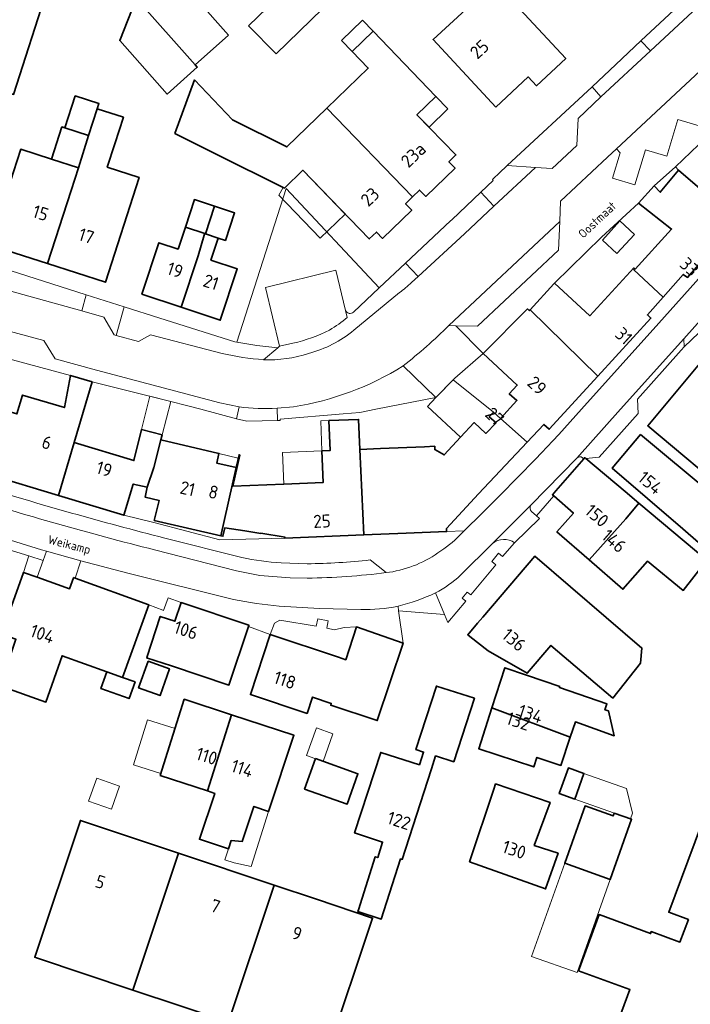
# Model space of a CAD drawing. Header units: metres. Extents: x 149984 to 156489, y 469398 to 478068.
# Tile 801 of 854: x 154703 to 154772, y 473938 to 474040. Entities that reach past the tile are written whole.
import ezdxf
from ezdxf.enums import TextEntityAlignment as Align

# ---------------------------------------------------------------- set-up
doc = ezdxf.new("R2010")
doc.units = ezdxf.units.M
doc.header["$LTSCALE"] = 0.75
for name, color, linetype, lineweight in [('B-WE-GR-BEPLANTING_CULTUUR_HEESTERS-GV', 252, 'Continuous', 18), ('B-WE-OG-BEBOUWING-GV', 6, 'Continuous', 35), ('B-WE-OG-BEBOUWING-T18', 1, 'Continuous', 18), ('B-WE-OG-BEBOUWING_LUIFEL-GV', 6, 'Continuous', 18), ('B-WE-OG-BEBOUWING_OVERBOUWING-GV', 6, 'Continuous', 18), ('B-WE-OG-TERREIN_ERF-GV', 252, 'Continuous', 18), ('B-WE-OG-TOPOGRAFIE-T18', 7, 'Continuous', 18), ('B-WE-VH-OPENVERHARDING_BETONSTRAATSTEEN-GV', 252, 'Continuous', 18), ('B-WE-VH-OPENVERHARDING_STRAATBAKSTEEN-GV', 252, 'Continuous', 18)]:
    doc.layers.add(name, color=color, linetype=linetype, lineweight=lineweight)
doc.styles.add('NLCS-ISO-M500-T18', font='NLCS-ISO.ttf', dxfattribs={"height": 0.9})
doc.styles.add('NLCS-ISO-M750-T18', font='NLCS-ISO.ttf', dxfattribs={"height": 1.35})

msp = doc.modelspace()

# ---------------------------------------------------------------- linework, layer by layer
at = {"layer": 'B-WE-GR-BEPLANTING_CULTUUR_HEESTERS-GV', "flags": 128}
msp.add_lwpolyline([(154737.425, 474010.089), (154740.091, 474012.601), (154730.44, 474022.921), (154725.293, 474006.98), (154727.372, 474006.621), (154729.546, 474006.376), (154729.74, 474006.567), (154728.282, 474012.655), (154735.583, 474014.43), (154736.598, 474010.271)], dxfattribs=at)
at = {"layer": 'B-WE-GR-BEPLANTING_CULTUUR_HEESTERS-GV'}
msp.add_lwpolyline([(154736.598, 474010.271, 0.5395142), (154737.425, 474010.089)], format="xyb", dxfattribs=at)
at = {"layer": 'B-WE-OG-BEBOUWING-GV', "flags": 128}
for points in [[(154752.21, 474031.368), (154755.566, 474034.505), (154756.415, 474033.587), (154759.459, 474036.406), (154754.228, 474042.058), (154754.594, 474042.397), (154748.962, 474048.479), (154745.537, 474045.335), (154749.083, 474041.502), (154745.681, 474038.392)], [(154702.702, 474044.531), (154700.788, 474038.739), (154700.571, 474038.811), (154698.888, 474033.718), (154702.114, 474032.681), (154705.614, 474043.57)], [(154714.798, 474042.559), (154713.145, 474038.283), (154718.05, 474032.728), (154721.19, 474035.501), (154720.963, 474035.759), (154714.847, 474042.685)], [(154743.557, 474022.045), (154744.293, 474022.757), (154744.933, 474022.096), (154747.966, 474025.03), (154747.327, 474025.691), (154748.06, 474026.4), (154744.014, 474030.584), (154745.983, 474032.489), (154739.451, 474039.243), (154737.281, 474037.145), (154738.95, 474035.42), (154734.646, 474031.258)], [(154743.557, 474022.045), (154734.646, 474031.258), (154730.496, 474027.244), (154724.861, 474030.06), (154720.919, 474034.186), (154718.879, 474028.641), (154723.099, 474026.533), (154730.248, 474022.961), (154732.164, 474024.813), (154739.053, 474017.689), (154739.794, 474018.405), (154740.433, 474017.744), (154743.467, 474020.678), (154742.827, 474021.339)], [(154708.508, 474032.534), (154707.442, 474029.211), (154709.91, 474028.419), (154710.8, 474031.195), (154710.976, 474031.743)], [(154709.91, 474028.419), (154708.839, 474025.078), (154708.08, 474022.712), (154705.648, 474015.129), (154711.659, 474013.197), (154715.155, 474024.08), (154711.851, 474025.142), (154712.623, 474027.549), (154713.513, 474030.325), (154710.8, 474031.195)], [(154770.853, 474025.186), (154771.196, 474024.822), (154777.284, 474019.596), (154777.46, 474019.797), (154782.724, 474025.512), (154782.281, 474025.927), (154784.188, 474027.936), (154781.207, 474030.618), (154779.017, 474028.453), (154777.103, 474030.137), (154774.032, 474026.889), (154773.344, 474027.53), (154773.257, 474027.448)], [(154708.839, 474025.078), (154709.91, 474028.419), (154707.442, 474029.211), (154707.139, 474029.308), (154706.068, 474025.966)], [(154705.648, 474015.129), (154708.08, 474022.712), (154708.839, 474025.078), (154706.068, 474025.966), (154702.854, 474027.002), (154702.093, 474024.641), (154699.655, 474017.055)], [(154766.628, 474014.597), (154766.528, 474014.487), (154769.578, 474011.638), (154771.67, 474013.999), (154772.111, 474013.688), (154777.284, 474019.596), (154771.196, 474024.822), (154769.287, 474022.531), (154768.662, 474023.191), (154767.014, 474021.391), (154770.465, 474018.703), (154766.666, 474014.562)], [(154722.036, 474018.22), (154722.987, 474021.075), (154720.904, 474021.769), (154719.953, 474018.913), (154721.976, 474018.24)], [(154722.987, 474021.075), (154722.036, 474018.22), (154723.353, 474017.781), (154724.119, 474017.526), (154725.069, 474020.382)], [(154719.508, 474010.609), (154721.28, 474015.931), (154721.919, 474018.07), (154721.976, 474018.24), (154719.953, 474018.913), (154719.192, 474016.627), (154717.21, 474017.287), (154715.437, 474011.965)], [(154721.28, 474015.931), (154719.508, 474010.609), (154723.578, 474009.252), (154725.35, 474014.575), (154722.612, 474015.487), (154723.353, 474017.781), (154722.036, 474018.22), (154721.976, 474018.24), (154721.919, 474018.07)], [(154766.528, 474014.487), (154766.628, 474014.597), (154766.54, 474014.677), (154761.977, 474009.703), (154758.286, 474013.09), (154758.242, 474013.042), (154755.76, 474010.337), (154762.803, 474003.442), (154768.317, 474009.461), (154767.949, 474009.798), (154769.578, 474011.638)], [(154752.685, 473999.037), (154755.47, 473996.589), (154757.207, 473998.428), (154757.752, 473997.928), (154762.803, 474003.442), (154755.76, 474010.337), (154755.683, 474010.253), (154755.506, 474010.415), (154750.877, 474005.782), (154754.438, 474002.519), (154753.607, 474001.612), (154754.388, 474000.896)], [(154773.703, 474005.131), (154767.987, 473998.296), (154777.177, 473990.611), (154782.636, 473997.139), (154785.383, 473994.843), (154788.135, 473998.133), (154780.471, 474004.542), (154777.976, 474001.558)], [(154710.282, 474002.841), (154708.029, 474003.511), (154707.399, 474000.17), (154703.042, 474001.482), (154702.466, 473999.526), (154701.879, 473999.69), (154701.55, 473998.641), (154698.695, 473999.531), (154697.084, 473994.955), (154697.136, 473994.94), (154699.957, 473994.01), (154699.649, 473993.186), (154706.762, 473991.051), (154708.393, 473996.549)], [(154730.298, 473986.628), (154738.477, 473986.956), (154738.067, 473995.843), (154737.942, 473998.957), (154734.869, 473998.834), (154734.994, 473995.719), (154734.136, 473995.685), (154734.267, 473992.398), (154730.173, 473992.234), (154724.894, 473992.022), (154725.602, 473995.255), (154725.532, 473995.273), (154725.233, 473993.952), (154723.628, 473986.868), (154723.853, 473986.816), (154724.063, 473987.705), (154726.12, 473987.373), (154727.787, 473987.097), (154727.786, 473987.138), (154730.313, 473986.72)], [(154738.477, 473986.956), (154742.889, 473987.133), (154747.094, 473987.302), (154747.081, 473987.631), (154750.407, 473991.229), (154755.47, 473996.589), (154752.685, 473999.037), (154751.956, 473999.705), (154751.521, 473999.233), (154752.226, 473998.581), (154751.165, 473997.492), (154749.946, 473998.619), (154748.534, 473997.091), (154746.85, 473995.269), (154745.867, 473995.826), (154745.854, 473996.155), (154744.792, 473996.112), (154740.236, 473995.93), (154738.067, 473995.843)], [(154708.393, 473996.549), (154706.762, 473991.051), (154713.574, 473989.007), (154714.542, 473992.234), (154715.985, 473991.903), (154716.671, 473993.961), (154717.397, 473996.827), (154717.532, 473997.359), (154715.404, 473997.915), (154714.619, 473994.68)], [(154767.232, 473997.393), (154764.297, 473993.882), (154771.629, 473987.583), (154774.591, 473985.01), (154775.074, 473985.642), (154777.377, 473988.657), (154777.584, 473988.928), (154774.662, 473991.172)], [(154716.671, 473993.961), (154715.985, 473991.903), (154715.795, 473990.864), (154717.227, 473990.533), (154716.725, 473988.463), (154723.628, 473986.868), (154725.233, 473993.952), (154723.213, 473994.42), (154723.445, 473995.419), (154717.397, 473996.827)], [(154767.071, 473990.262), (154765.639, 473991.465), (154761.568, 473994.887), (154761.444, 473994.991), (154761.332, 473994.862), (154758.448, 473991.54), (154758.087, 473991.124), (154758.224, 473991.005), (154760.272, 473989.227), (154758.542, 473987.287), (154761.916, 473984.356), (154765.695, 473988.624)], [(154767.071, 473990.262), (154765.695, 473988.624), (154761.916, 473984.356), (154765.407, 473981.325), (154767.96, 473984.233), (154771.657, 473981.189), (154774.108, 473984.35)], [(154764.341, 473970.004), (154767.222, 473973.638), (154767.385, 473975.216), (154756.24, 473984.74), (154750.847, 473978.42), (154750.307, 473977.787), (154749.291, 473976.596), (154749.497, 473976.42), (154751.399, 473974.942), (154755.459, 473972.602), (154757.924, 473975.487)], [(154708.512, 473982.474), (154708.509, 473982.475), (154708.34, 473982.537), (154708.332, 473982.513), (154707.927, 473981.369), (154704.565, 473982.563), (154703.158, 473983.063), (154700.852, 473976.666), (154702.357, 473976.124), (154700.701, 473971.298), (154705.48, 473969.603), (154707.153, 473974.41), (154711.81, 473972.744), (154713.443, 473972.16), (154716.154, 473979.688)], [(154715.931, 473974.208), (154718.527, 473973.354), (154724.481, 473971.366), (154726.508, 473977.434), (154726.547, 473977.551), (154726.556, 473977.579), (154719.528, 473979.926), (154718.878, 473977.995), (154717.343, 473978.5), (154715.941, 473974.239)], [(154742.563, 473975.726), (154737.73, 473977.415), (154736.618, 473974.001), (154735.855, 473974.255), (154728.782, 473976.611), (154726.713, 473970.376), (154732.605, 473968.42), (154733.168, 473970.117), (154735.115, 473969.472), (154735.053, 473969.284), (154739.894, 473967.678)], [(154716.077, 473973.841), (154715.096, 473971.076), (154717.325, 473970.286), (154718.306, 473973.05)], [(154711.81, 473972.744), (154711.19, 473971.013), (154714.111, 473969.968), (154714.731, 473971.699), (154713.443, 473972.16)], [(154758.845, 473971.22), (154755.392, 473972.407), (154753.152, 473973.177), (154751.804, 473969.02), (154759.943, 473965.963), (154760.468, 473967.548), (154764.502, 473966.104), (154763.892, 473968.69), (154763.534, 473968.815), (154763.736, 473969.422), (154758.809, 473971.116)], [(154745.481, 473962.574), (154745.516, 473962.683), (154745.946, 473964.015), (154747.841, 473963.403), (154749.975, 473969.996), (154746.036, 473971.271), (154743.902, 473964.678), (154744.692, 473964.422), (154744.26, 473963.09), (154740.255, 473964.387), (154737.525, 473956.017), (154740.448, 473955.076), (154739.934, 473953.458), (154739.677, 473953.539), (154737.935, 473948.041), (154737.878, 473947.86), (154740.295, 473947.084), (154742.309, 473953.327), (154742.48, 473953.272)], [(154724.754, 473968.287), (154719.848, 473969.904), (154717.356, 473961.987), (154722.246, 473960.375)], [(154724.754, 473968.287), (154722.246, 473960.375), (154723.002, 473960.124), (154721.42, 473955.36), (154724.422, 473954.363), (154724.711, 473955.231), (154725.873, 473955.133), (154727.081, 473958.768), (154728.605, 473958.262), (154731.227, 473966.154)], [(154751.804, 473969.02), (154750.422, 473964.759), (154756.14, 473962.878), (154756.465, 473963.857), (154758.969, 473963.021), (154759.943, 473965.963)], [(154769.644, 473929.304), (154771.451, 473928.634), (154771.478, 473928.706), (154774.996, 473938.164), (154777.548, 473945.026), (154782.861, 473959.311), (154777.627, 473964.848), (154775.838, 473960.061), (154774.882, 473960.418), (154770.16, 473947.787), (154772.202, 473947.024), (154771.329, 473944.691), (154768.354, 473945.784), (154768.278, 473945.578), (154762.937, 473947.539), (154760.796, 473941.71), (154766.126, 473939.753), (154763.149, 473931.712)], [(154733.457, 473963.733), (154732.34, 473960.581), (154736.768, 473959.01), (154737.885, 473962.162)], [(154760.41, 473959.528), (154761.356, 473962.19), (154759.739, 473962.764), (154758.793, 473960.102)], [(154749.471, 473953.011), (154757.367, 473950.209), (154758.67, 473953.906), (154756.188, 473954.719), (154757.838, 473959.184), (154752.187, 473961.108), (154752.003, 473960.559)], [(154764.491, 473958.081), (154764.386, 473957.786), (154761.476, 473958.82), (154759.363, 473952.876), (154764.081, 473951.199), (154766.299, 473957.438)], [(154704.501, 473943.052), (154714.509, 473939.709), (154719.256, 473953.916), (154709.05, 473957.325), (154704.304, 473943.118)], [(154714.509, 473939.709), (154724.42, 473936.398), (154729.167, 473950.605), (154719.256, 473953.916)], [(154724.42, 473936.398), (154734.665, 473932.976), (154739.411, 473947.183), (154733.574, 473949.133), (154729.167, 473950.605)]]:
    msp.add_lwpolyline(points, close=True, dxfattribs=at)
at = {"layer": 'B-WE-OG-BEBOUWING_LUIFEL-GV', "flags": 128}
for points in [[(154714.847, 474042.685), (154720.963, 474035.759), (154724.439, 474038.829), (154717.851, 474046.289), (154715.963, 474044.543), (154715.049, 474043.698)], [(154731.364, 474044.514), (154726.528, 474039.825), (154729.372, 474036.892), (154734.208, 474041.581)], [(154737.281, 474037.145), (154739.451, 474039.243), (154738.35, 474040.382), (154736.18, 474038.284)], [(154745.983, 474032.489), (154744.014, 474030.584), (154745.266, 474029.289), (154747.236, 474031.194)], [(154730.248, 474022.961), (154730.099, 474023.036), (154729.652, 474022.221), (154733.967, 474017.759), (154736.56, 474020.267), (154732.164, 474024.813)], [(154749.946, 473998.619), (154751.165, 473997.492), (154752.226, 473998.581), (154751.521, 473999.233), (154751.956, 473999.705), (154747.777, 474003.042), (154745.956, 474001.211), (154745.09, 474000.274), (154748.534, 473997.091)], [(154715.404, 473997.915), (154717.532, 473997.359), (154718.435, 474000.823), (154716.257, 474001.362)], [(154734.136, 473995.685), (154734.994, 473995.719), (154734.869, 473998.834), (154734.012, 473998.8)], [(154723.445, 473995.419), (154723.213, 473994.42), (154725.233, 473993.952), (154725.457, 473994.943)], [(154734.136, 473995.685), (154730.041, 473995.521), (154730.173, 473992.234), (154734.267, 473992.398)], [(154717.42, 473962.191), (154718.887, 473966.851), (154716.034, 473967.749), (154714.567, 473963.089)], [(154765.781, 473960.618), (154761.356, 473962.19), (154760.411, 473959.53), (154766.189, 473957.477), (154766.395, 473958.059)], [(154728.605, 473958.262), (154727.081, 473958.768), (154725.873, 473955.133), (154724.711, 473955.231), (154724.422, 473954.363), (154724.046, 473953.229), (154725.012, 473952.908), (154726.776, 473952.527)], [(154759.363, 473952.876), (154755.927, 473943.209), (154760.645, 473941.532), (154764.081, 473951.199)]]:
    msp.add_lwpolyline(points, close=True, dxfattribs=at)
at = {"layer": 'B-WE-OG-BEBOUWING_OVERBOUWING-GV', "flags": 128}
for points in [[(154764.785, 474016.183), (154766.602, 474018.163), (154765.089, 474019.552), (154763.271, 474017.571)], [(154734.273, 473963.443), (154735.289, 473966.305), (154733.571, 473966.914), (154732.556, 473964.053)], [(154709.901, 473959.335), (154712.278, 473958.492), (154713.124, 473960.877), (154710.747, 473961.72)]]:
    msp.add_lwpolyline(points, close=True, dxfattribs=at)
at = {"layer": 'B-WE-OG-TERREIN_ERF-GV', "flags": 128}
for points in [[(154752.21, 474031.368), (154745.681, 474038.392), (154749.083, 474041.502), (154745.537, 474045.335), (154748.962, 474048.479), (154754.594, 474042.397), (154754.228, 474042.058), (154759.459, 474036.406), (154756.415, 474033.587), (154755.566, 474034.505)], [(154718.05, 474032.728), (154713.145, 474038.283), (154714.798, 474042.559), (154709.389, 474044.614), (154711.501, 474047.771), (154714.959, 474044.06), (154715.072, 474043.719), (154714.847, 474042.685), (154720.963, 474035.759), (154721.19, 474035.501)], [(154730.496, 474027.244), (154734.646, 474031.258), (154738.95, 474035.42), (154737.281, 474037.145), (154739.451, 474039.243), (154745.983, 474032.489), (154744.014, 474030.584), (154748.06, 474026.4), (154747.327, 474025.691), (154747.966, 474025.03), (154744.933, 474022.096), (154744.293, 474022.757), (154743.557, 474022.045), (154742.827, 474021.339), (154743.467, 474020.678), (154740.433, 474017.744), (154739.794, 474018.405), (154739.053, 474017.689), (154732.164, 474024.813), (154730.248, 474022.961), (154723.099, 474026.533), (154718.879, 474028.641), (154720.919, 474034.186), (154724.861, 474030.06)], [(154712.623, 474027.549), (154711.851, 474025.142), (154715.155, 474024.08), (154711.659, 474013.197), (154705.648, 474015.129), (154699.655, 474017.055), (154702.093, 474024.641), (154702.854, 474027.002), (154706.068, 474025.966), (154707.139, 474029.308), (154707.442, 474029.211), (154708.508, 474032.534), (154710.976, 474031.743), (154710.8, 474031.195), (154713.513, 474030.325)], [(154771.196, 474024.822), (154770.853, 474025.186), (154768.662, 474023.191), (154769.287, 474022.531)], [(154720.904, 474021.769), (154722.987, 474021.075), (154725.069, 474020.382), (154724.119, 474017.526), (154723.353, 474017.781), (154722.612, 474015.487), (154725.35, 474014.575), (154723.578, 474009.252), (154719.508, 474010.609), (154715.437, 474011.965), (154717.21, 474017.287), (154719.192, 474016.627), (154719.953, 474018.913)], [(154766.628, 474014.597), (154766.666, 474014.562), (154770.465, 474018.703), (154767.014, 474021.391), (154763.166, 474017.866), (154758.286, 474013.09), (154761.977, 474009.703), (154766.54, 474014.677)], [(154691.636, 474004.962), (154699.612, 474002.471), (154698.695, 473999.531), (154701.55, 473998.641), (154701.879, 473999.69), (154702.466, 473999.526), (154703.042, 474001.482), (154707.399, 474000.17), (154708.029, 474003.511), (154697.088, 474006.436), (154688.109, 474008.796), (154687.452, 474006.268)], [(154736.354, 473999.53), (154729.803, 473998.969), (154729.793, 473998.968), (154729.791, 473998.847), (154729.511, 473998.84), (154726.341, 473998.771), (154725.252, 473999.011), (154721.555, 474000), (154720.06, 474000.4), (154718.435, 474000.823), (154717.532, 473997.359), (154717.397, 473996.827), (154723.445, 473995.419), (154723.213, 473994.42), (154725.233, 473993.952), (154725.532, 473995.273), (154725.602, 473995.255), (154724.894, 473992.022), (154730.173, 473992.234), (154734.267, 473992.398), (154734.136, 473995.685), (154734.994, 473995.719), (154734.869, 473998.834), (154737.942, 473998.957), (154738.067, 473995.843), (154740.236, 473995.93), (154744.792, 473996.112), (154745.854, 473996.155), (154745.867, 473995.826), (154746.85, 473995.269), (154748.534, 473997.091), (154749.946, 473998.619), (154751.165, 473997.492), (154752.226, 473998.581), (154751.521, 473999.233), (154751.956, 473999.705), (154752.685, 473999.037), (154754.388, 474000.896), (154753.607, 474001.612), (154754.438, 474002.519), (154750.877, 474005.782), (154747.952, 474003.217), (154745.956, 474001.211), (154739.732, 474000), (154738.072, 473999.677)], [(154773.703, 474005.131), (154777.976, 474001.558), (154780.471, 474004.542), (154788.135, 473998.133), (154785.383, 473994.843), (154782.636, 473997.139), (154777.177, 473990.611), (154767.987, 473998.296)], [(154708.393, 473996.549), (154714.619, 473994.68), (154715.404, 473997.915), (154717.532, 473997.359), (154718.435, 474000.823), (154710.282, 474002.841)], [(154713.574, 473989.007), (154716.675, 473988.259), (154723.533, 473986.449), (154730.298, 473986.628), (154730.313, 473986.72), (154727.786, 473987.138), (154727.787, 473987.097), (154726.12, 473987.373), (154724.063, 473987.705), (154723.853, 473986.816), (154723.628, 473986.868), (154716.725, 473988.463), (154717.227, 473990.533), (154715.795, 473990.864), (154715.985, 473991.903), (154714.542, 473992.234)], [(154757.924, 473975.487), (154755.459, 473972.602), (154751.399, 473974.942), (154749.497, 473976.42), (154749.291, 473976.596), (154750.307, 473977.787), (154750.847, 473978.42), (154756.24, 473984.74), (154767.385, 473975.216), (154767.222, 473973.638), (154764.341, 473970.004)], [(154735.855, 473974.255), (154736.618, 473974.001), (154737.73, 473977.415), (154736.466, 473977.338), (154735.452, 473977.118), (154734.634, 473977.262), (154734.796, 473978.034), (154733.703, 473978.261), (154733.545, 473977.501), (154729.756, 473978.119), (154729.203, 473977.78), (154728.782, 473976.611)], [(154716.077, 473973.841), (154718.306, 473973.05), (154717.325, 473970.286), (154715.096, 473971.076)], [(154759.943, 473965.963), (154758.969, 473963.021), (154756.465, 473963.857), (154756.14, 473962.878), (154750.422, 473964.759), (154751.804, 473969.02), (154753.152, 473973.177), (154755.392, 473972.407), (154758.845, 473971.22), (154758.809, 473971.116), (154763.736, 473969.422), (154763.534, 473968.815), (154763.892, 473968.69), (154764.502, 473966.104), (154760.468, 473967.548)], [(154745.481, 473962.574), (154742.48, 473953.272), (154742.309, 473953.327), (154740.295, 473947.084), (154737.878, 473947.86), (154737.935, 473948.041), (154739.677, 473953.539), (154739.934, 473953.458), (154740.448, 473955.076), (154737.525, 473956.017), (154740.255, 473964.387), (154744.26, 473963.09), (154744.692, 473964.422), (154743.902, 473964.678), (154746.036, 473971.271), (154749.975, 473969.996), (154747.841, 473963.403), (154745.946, 473964.015), (154745.516, 473962.683)], [(154722.246, 473960.375), (154717.356, 473961.987), (154719.848, 473969.904), (154724.754, 473968.287), (154731.227, 473966.154), (154728.605, 473958.262), (154727.081, 473958.768), (154725.873, 473955.133), (154724.711, 473955.231), (154724.422, 473954.363), (154721.42, 473955.36), (154723.002, 473960.124)], [(154736.768, 473959.01), (154732.34, 473960.581), (154733.457, 473963.733), (154737.885, 473962.162)], [(154761.356, 473962.19), (154760.41, 473959.528), (154758.793, 473960.102), (154759.739, 473962.764)], [(154757.367, 473950.209), (154749.471, 473953.011), (154752.003, 473960.559), (154752.187, 473961.108), (154757.838, 473959.184), (154756.188, 473954.719), (154758.67, 473953.906)], [(154764.386, 473957.786), (154764.491, 473958.081), (154766.299, 473957.438), (154764.081, 473951.199), (154759.363, 473952.876), (154761.476, 473958.82)], [(154714.509, 473939.709), (154704.501, 473943.052), (154704.304, 473943.118), (154709.05, 473957.325), (154719.256, 473953.916), (154729.167, 473950.605), (154733.574, 473949.133), (154739.411, 473947.183), (154734.665, 473932.976), (154724.42, 473936.398)]]:
    msp.add_lwpolyline(points, close=True, dxfattribs=at)
for points in [[(154699.111, 474015.25), (154709.66, 474011.898), (154713.609, 474010.644), (154717.287, 474009.475), (154725.106, 474007.012), (154725.293, 474006.98), (154730.44, 474022.921), (154740.091, 474012.601), (154742.838, 474015.185), (154747.492, 474019.562), (154747.624, 474019.686), (154750.642, 474022.538), (154751.931, 474023.756), (154751.864, 474023.861), (154752.65, 474024.617), (154753.286, 474025.207), (154753.388, 474025.301), (154762.205, 474033.473), (154764.665, 474035.791), (154767.278, 474038.255), (154767.318, 474038.293), (154774.05, 474044.579)], [(154705.614, 474043.57), (154702.114, 474032.681), (154698.888, 474033.718), (154700.571, 474038.811), (154695.077, 474040.626)], [(154775.536, 474010.079), (154771.76, 474006.485), (154771.453, 474006.142), (154766.921, 474001.067), (154767.004, 473999.573), (154762.951, 473995.038), (154761.568, 473994.887), (154765.639, 473991.465), (154767.071, 473990.262), (154774.108, 473984.35), (154771.657, 473981.189), (154767.96, 473984.233), (154765.407, 473981.325), (154761.916, 473984.356), (154758.542, 473987.287), (154760.272, 473989.227), (154758.224, 473991.005), (154756.445, 473988.928), (154756.741, 473988.668), (154754.158, 473986.146), (154752.902, 473984.706), (154752.479, 473985.059), (154751.775, 473984.19), (154752.212, 473983.837), (154749.619, 473980.731), (154749.212, 473981.021), (154748.696, 473980.403), (154749.092, 473980.065), (154747.212, 473977.854), (154746.859, 473978.696), (154742.111, 473979.09), (154742.563, 473975.726), (154739.894, 473967.678), (154735.053, 473969.284), (154735.115, 473969.472), (154733.168, 473970.117), (154732.605, 473968.42), (154726.713, 473970.376), (154728.782, 473976.611), (154726.508, 473977.434), (154724.481, 473971.366), (154718.527, 473973.354), (154715.931, 473974.208), (154715.941, 473974.239), (154717.343, 473978.5), (154718.878, 473977.995), (154719.528, 473979.926), (154718.181, 473980.422), (154717.694, 473979.119), (154717.607, 473979.151), (154716.154, 473979.688), (154713.443, 473972.16), (154714.731, 473971.699), (154714.111, 473969.968), (154711.19, 473971.013), (154711.81, 473972.744), (154707.153, 473974.41), (154705.48, 473969.603), (154700.701, 473971.298)], [(154774.591, 473985.01), (154771.629, 473987.583), (154764.297, 473993.882), (154767.232, 473997.393), (154774.662, 473991.172)], [(154700.852, 473976.666), (154703.158, 473983.063), (154703.686, 473984.777), (154693.512, 473987.911)], [(154763.149, 473931.712), (154766.126, 473939.753), (154760.796, 473941.71), (154762.937, 473947.539), (154768.278, 473945.578), (154768.354, 473945.784), (154771.329, 473944.691), (154772.202, 473947.024), (154770.16, 473947.787), (154774.882, 473960.418)]]:
    msp.add_lwpolyline(points, dxfattribs=at)
at = {"layer": 'B-WE-VH-OPENVERHARDING_BETONSTRAATSTEEN-GV', "flags": 128}
for points in [[(154764.751, 474027.033), (154765.112, 474026.635), (154764.33, 474023.985), (154766.648, 474023.307), (154767.745, 474026.933), (154769.952, 474026.276), (154771.126, 474030.099), (154773.334, 474029.433), (154774.62, 474033.665), (154776.846, 474033.013), (154779.068, 474040.394)], [(154747.624, 474019.686), (154747.492, 474019.562), (154742.838, 474015.185), (154744.145, 474013.795), (154748.953, 474018.217), (154752.011, 474021.071), (154750.642, 474022.538)], [(154747.325, 474008.688), (154748.064, 474008.666), (154750.295, 474008.621), (154758.715, 474016.504), (154758.836, 474019.487)]]:
    msp.add_lwpolyline(points, close=True, dxfattribs=at)
for points in [[(154736.767, 474009.547), (154736.598, 474010.271), (154735.583, 474014.43), (154728.282, 474012.655), (154729.74, 474006.567)], [(154729.74, 474006.567), (154731.132, 474006.861)], [(154725.833, 473984.607), (154717.815, 473986.628)], [(154716.745, 473985.412), (154725.261, 473983.218), (154727.69, 473982.76), (154730.846, 473982.519), (154732.6, 473982.477)], [(154732.622, 473983.966), (154729.894, 473984.055)], [(154740.831, 473983.04), (154739.15, 473984.363)]]:
    msp.add_lwpolyline(points, dxfattribs=at)
at = {"layer": 'B-WE-VH-OPENVERHARDING_BETONSTRAATSTEEN-GV'}
for points in [[(154734.932, 474008.231, 0.0466919), (154736.767, 474009.547)], [(154731.132, 474006.861, 0.0615485), (154734.932, 474008.231)], [(154717.815, 473986.628, -0.0127015), (154698.509, 473992.079)], [(154696.687, 473991.114, 0.0158488), (154716.745, 473985.412)], [(154729.894, 473984.055, -0.0324733), (154725.833, 473984.607)], [(154739.15, 473984.363, -0.0240544), (154732.622, 473983.966)], [(154732.6, 473982.477, 0.0282999), (154740.831, 473983.04)]]:
    msp.add_lwpolyline(points, format="xyb", dxfattribs=at)
at = {"layer": 'B-WE-VH-OPENVERHARDING_STRAATBAKSTEEN-GV', "flags": 128}
for points in [[(154809.606, 474037.269), (154809.716, 474037.373), (154790.556, 474058.018), (154777.605, 474045.928), (154775.036, 474043.527), (154770.224, 474039.023), (154768.267, 474037.223), (154763.118, 474032.448), (154760.748, 474030.197), (154760.622, 474027.391), (154758.065, 474025.003), (154756.342, 474025.113), (154752.011, 474021.071), (154748.953, 474018.217), (154744.145, 474013.795), (154743.45, 474013.155)], [(154747.325, 474008.688), (154758.836, 474019.487), (154758.929, 474021.609), (154763.813, 474026.181), (154764.751, 474027.033), (154779.068, 474040.394), (154785.057, 474046.004)], [(154794.309, 474037.016), (154793.366, 474036.011), (154792.618, 474035.171), (154791.967, 474034.439), (154789.564, 474031.703), (154788.794, 474030.869), (154786.876, 474028.733), (154769.133, 474008.928), (154761.1, 474000), (154758.737, 473997.379)], [(154748.545, 473982.792), (154751.843, 473986.074), (154755.853, 473990.044), (154760.613, 473994.943), (154765.153, 474000), (154771.731, 474007.326), (154782.887, 474019.791), (154794.326, 474032.473), (154795.149, 474033.404)], [(154795.149, 474033.404), (154794.326, 474032.473), (154782.887, 474019.791), (154771.731, 474007.326), (154771.76, 474006.485), (154775.536, 474010.079), (154783.363, 474016.929), (154784.084, 474017.561)], [(154773.334, 474029.433), (154771.126, 474030.099), (154769.952, 474026.276), (154767.745, 474026.933), (154766.648, 474023.307), (154764.33, 474023.985), (154765.112, 474026.635), (154764.751, 474027.033), (154763.813, 474026.181), (154758.929, 474021.609), (154758.836, 474019.487), (154758.715, 474016.504), (154750.295, 474008.621), (154748.064, 474008.666), (154750.877, 474005.782), (154755.506, 474010.415), (154755.683, 474010.253), (154755.76, 474010.337), (154758.242, 474013.042), (154758.286, 474013.09), (154763.166, 474017.866), (154767.014, 474021.391), (154768.662, 474023.191), (154770.853, 474025.186), (154773.257, 474027.448)], [(154758.737, 473997.379), (154761.1, 474000), (154769.133, 474008.928), (154786.876, 474028.733), (154786.704, 474029.989), (154785.42, 474028.12), (154782.724, 474025.512), (154777.46, 474019.797), (154777.284, 474019.596), (154772.111, 474013.688), (154771.67, 474013.999), (154769.578, 474011.638), (154767.949, 474009.798), (154768.317, 474009.461), (154762.803, 474003.442)], [(154651.804, 474022.05), (154652.219, 474021.276), (154665.333, 474017.695), (154668.281, 474016.948), (154680.073, 474013.782), (154681.647, 474013.331), (154699.832, 474008.586), (154705.26, 474007.131), (154706.422, 474005.225), (154710.734, 474004.049), (154723.542, 474000.674), (154725.538, 474000.248)], [(154743.45, 474013.155), (154744.145, 474013.795), (154742.838, 474015.185), (154740.091, 474012.601)], [(154723.779, 474005.785), (154716.335, 474007.744), (154715.081, 474007.028), (154712.773, 474007.666), (154712.555, 474007.726), (154711.495, 474009.58), (154709.189, 474010.22), (154698.549, 474013.172)], [(154740.091, 474012.601), (154737.425, 474010.089)], [(154737.458, 474008.201), (154742.197, 474012.11)], [(154742.197, 474012.11), (154737.458, 474008.201)], [(154728.077, 474005.14), (154729.546, 474006.376), (154727.372, 474006.621), (154725.293, 474006.98), (154725.106, 474007.012), (154717.287, 474009.475), (154713.609, 474010.644), (154712.773, 474007.666), (154715.081, 474007.028), (154716.335, 474007.744), (154723.779, 474005.785)], [(154736.598, 474010.271), (154736.767, 474009.547)], [(154697.088, 474006.436), (154708.029, 474003.511), (154710.282, 474002.841), (154718.435, 474000.823), (154720.06, 474000.4), (154721.555, 474000), (154725.252, 473999.011), (154725.538, 474000.248), (154723.542, 474000.674), (154710.734, 474004.049), (154706.422, 474005.225), (154705.26, 474007.131), (154699.832, 474008.586)], [(154742.575, 474004.509), (154745.956, 474001.211), (154747.952, 474003.217), (154750.877, 474005.782), (154748.064, 474008.666)], [(154748.064, 474008.666), (154747.325, 474008.688)], [(154761.203, 473994.973), (154761.332, 473994.862), (154761.444, 473994.991), (154761.568, 473994.887), (154762.951, 473995.038), (154767.004, 473999.573), (154766.921, 474001.067), (154771.453, 474006.142), (154771.76, 474006.485), (154771.731, 474007.326), (154765.153, 474000)], [(154731.132, 474006.861), (154729.74, 474006.567), (154729.546, 474006.376), (154728.077, 474005.14)], [(154641.241, 474005.923), (154642.198, 474005.503), (154646.7, 474004.076), (154649.985, 474003.069), (154659.382, 474000), (154660.791, 473999.54), (154667.018, 473997.581), (154670.938, 473996.297), (154682.998, 473992.38), (154686.02, 473991.417), (154693.829, 473988.896), (154694.877, 473988.569), (154705.028, 473985.399), (154705.542, 473985.257), (154709.106, 473984.27), (154713.975, 473982.976), (154724.966, 473980.263)], [(154731.198, 474000.266), (154729.479, 474000.104), (154729.511, 473998.84), (154729.791, 473998.847), (154729.793, 473998.968), (154729.803, 473998.969), (154736.354, 473999.53), (154738.072, 473999.677), (154739.732, 474000), (154745.956, 474001.211), (154742.575, 474004.509)], [(154762.803, 474003.442), (154757.752, 473997.928), (154757.207, 473998.428), (154755.47, 473996.589), (154750.407, 473991.229), (154747.081, 473987.631), (154747.094, 473987.302), (154748.908, 473987.38)], [(154725.538, 474000.248), (154725.252, 473999.011), (154726.341, 473998.771), (154729.511, 473998.84)], [(154729.479, 474000.104), (154731.198, 474000.266)], [(154729.511, 473998.84), (154729.479, 474000.104)], [(154765.153, 474000), (154760.613, 473994.943)], [(154760.613, 473994.943), (154755.853, 473990.044)], [(154755.92, 473989.391), (154756.445, 473988.928), (154758.224, 473991.005), (154758.087, 473991.124), (154758.448, 473991.54), (154761.332, 473994.862), (154761.203, 473994.973)], [(154742.889, 473987.133), (154738.477, 473986.956), (154730.298, 473986.628), (154723.533, 473986.449), (154716.675, 473988.259), (154713.574, 473989.007), (154706.762, 473991.051), (154699.649, 473993.186)], [(154755.853, 473990.044), (154751.843, 473986.074)], [(154756.741, 473988.668), (154756.445, 473988.928), (154755.92, 473989.391)], [(154754.158, 473986.146), (154756.741, 473988.668)], [(154748.713, 473987.191), (154748.908, 473987.38), (154747.094, 473987.302), (154742.889, 473987.133)], [(154748.908, 473987.38), (154748.713, 473987.191)], [(154717.815, 473986.628), (154725.833, 473984.607)], [(154745.922, 473980.931), (154746.859, 473978.696), (154747.212, 473977.854), (154749.092, 473980.065), (154748.696, 473980.403), (154749.212, 473981.021), (154749.619, 473980.731), (154752.212, 473983.837), (154751.775, 473984.19), (154752.479, 473985.059), (154752.902, 473984.706), (154754.158, 473986.146)], [(154751.843, 473986.074), (154748.545, 473982.792)], [(154732.6, 473982.477), (154730.846, 473982.519), (154727.69, 473982.76), (154725.261, 473983.218), (154716.745, 473985.412)], [(154724.966, 473980.263), (154713.975, 473982.976), (154709.106, 473984.27), (154708.509, 473982.475), (154708.512, 473982.474), (154716.154, 473979.688), (154717.607, 473979.151), (154717.694, 473979.119), (154718.181, 473980.422), (154719.528, 473979.926), (154726.556, 473977.579), (154726.547, 473977.551), (154726.508, 473977.434), (154728.782, 473976.611), (154729.203, 473977.78), (154729.756, 473978.119), (154733.545, 473977.501), (154733.703, 473978.261), (154734.796, 473978.034), (154734.634, 473977.262), (154735.452, 473977.118), (154736.466, 473977.338), (154737.73, 473977.415), (154742.563, 473975.726), (154742.111, 473979.09), (154742.048, 473979.559)], [(154729.894, 473984.055), (154732.622, 473983.966)], [(154739.15, 473984.363), (154740.831, 473983.04), (154741.149, 473983.079)], [(154741.149, 473983.079), (154740.831, 473983.04)], [(154746.859, 473978.696), (154745.922, 473980.931)], [(154729.716, 473979.576), (154733.897, 473979.322), (154738.182, 473979.216)], [(154738.182, 473979.216), (154733.897, 473979.322), (154729.716, 473979.576)], [(154742.048, 473979.559), (154742.111, 473979.09), (154746.859, 473978.696)]]:
    msp.add_lwpolyline(points, dxfattribs=at)
for points in [[(154767.278, 474038.255), (154768.267, 474037.223), (154770.224, 474039.023), (154775.036, 474043.527), (154774.07, 474044.598), (154774.05, 474044.579), (154767.318, 474038.293)], [(154762.205, 474033.473), (154763.118, 474032.448), (154768.267, 474037.223), (154767.278, 474038.255), (154764.665, 474035.791)], [(154763.118, 474032.448), (154762.205, 474033.473), (154753.388, 474025.301), (154756.342, 474025.113), (154758.065, 474025.003), (154760.622, 474027.391), (154760.748, 474030.197)], [(154753.286, 474025.207), (154752.65, 474024.617), (154751.864, 474023.861), (154751.931, 474023.756), (154750.642, 474022.538), (154752.011, 474021.071), (154756.342, 474025.113), (154753.388, 474025.301)], [(154699.111, 474015.25), (154698.549, 474013.172), (154709.189, 474010.22), (154709.66, 474011.898)], [(154709.66, 474011.898), (154709.189, 474010.22), (154711.495, 474009.58), (154712.555, 474007.726), (154712.773, 474007.666), (154713.609, 474010.644)], [(154694.877, 473988.569), (154693.829, 473988.896), (154693.512, 473987.911), (154703.686, 473984.777), (154705.199, 473984.311), (154705.542, 473985.257), (154705.028, 473985.399)], [(154703.158, 473983.063), (154704.565, 473982.563), (154705.199, 473984.311), (154703.686, 473984.777)], [(154708.509, 473982.475), (154709.106, 473984.27), (154705.542, 473985.257), (154705.199, 473984.311), (154704.565, 473982.563), (154707.927, 473981.369), (154708.332, 473982.513), (154708.34, 473982.537)]]:
    msp.add_lwpolyline(points, close=True, dxfattribs=at)
at = {"layer": 'B-WE-VH-OPENVERHARDING_STRAATBAKSTEEN-GV'}
for points in [[(154742.197, 474012.11, 0.0251905), (154743.45, 474013.155)], [(154743.45, 474013.155, -0.0251905), (154742.197, 474012.11)], [(154737.425, 474010.089, -0.5395142), (154736.598, 474010.271)], [(154736.767, 474009.547, -0.0466919), (154734.932, 474008.231)], [(154734.932, 474008.231, -0.0615485), (154731.132, 474006.861)], [(154732.758, 474005.797, 0.1055579), (154737.458, 474008.201)], [(154737.458, 474008.201, -0.1055579), (154732.758, 474005.797)], [(154747.325, 474008.688, -0.0278943), (154742.575, 474004.509)], [(154742.575, 474004.509, 0.0278943), (154747.325, 474008.688)], [(154723.779, 474005.785, 0.0318562), (154728.077, 474005.14)], [(154728.077, 474005.14, -0.0318562), (154723.779, 474005.785)], [(154728.077, 474005.14, 0.0899354), (154732.758, 474005.797)], [(154732.758, 474005.797, -0.0899354), (154728.077, 474005.14)], [(154742.575, 474004.509, -0.1010072), (154731.198, 474000.266)], [(154731.198, 474000.266, 0.1010072), (154742.575, 474004.509)], [(154729.479, 474000.104, -0.0461844), (154725.538, 474000.248)], [(154725.538, 474000.248, 0.0461844), (154729.479, 474000.104)], [(154748.908, 473987.38, 0.0123058), (154758.737, 473997.379)], [(154758.737, 473997.379, -0.0123058), (154748.908, 473987.38)], [(154761.203, 473994.973, 0.369571), (154760.613, 473994.943)], [(154760.613, 473994.943, -0.369571), (154761.203, 473994.973)], [(154698.509, 473992.079, 0.0127015), (154717.815, 473986.628)], [(154716.745, 473985.412, -0.0158488), (154696.687, 473991.114)], [(154755.853, 473990.044, 0.3721391), (154755.92, 473989.391)], [(154755.92, 473989.391, -0.3721391), (154755.853, 473990.044)], [(154746.492, 473985.301, 0.0586153), (154748.713, 473987.191)], [(154748.713, 473987.191, -0.0586153), (154746.492, 473985.301)], [(154751.843, 473986.074, -0.3360799), (154754.158, 473986.146)], [(154754.158, 473986.146, 0.3360799), (154751.843, 473986.074)], [(154725.833, 473984.607, 0.0324733), (154729.894, 473984.055)], [(154741.149, 473983.079, 0.1201579), (154746.492, 473985.301)], [(154746.492, 473985.301, -0.1201579), (154741.149, 473983.079)], [(154732.622, 473983.966, 0.0240544), (154739.15, 473984.363)], [(154740.831, 473983.04, -0.0282999), (154732.6, 473982.477)], [(154745.922, 473980.931, 0.0713509), (154748.545, 473982.792)], [(154748.545, 473982.792, -0.0713509), (154745.922, 473980.931)], [(154742.048, 473979.559, 0.0484814), (154745.922, 473980.931)], [(154745.922, 473980.931, -0.0484814), (154742.048, 473979.559)], [(154724.966, 473980.263, 0.0296725), (154729.716, 473979.576)], [(154729.716, 473979.576, -0.0296725), (154724.966, 473980.263)], [(154738.182, 473979.216, 0.0592271), (154742.048, 473979.559)], [(154742.048, 473979.559, -0.0592271), (154738.182, 473979.216)]]:
    msp.add_lwpolyline(points, format="xyb", dxfattribs=at)

# ---------------------------------------------------------------- texts
at = {"layer": 'B-WE-OG-BEBOUWING-T18', "style": 'NLCS-ISO-M750-T18'}
for s, rotation, p in [('25', 42.4, (154750.506, 474037.383)), ('23a', 44, (154743.634, 474026.405)), ('23', 44, (154739.134, 474022.053)), ('15', 342.2, (154704.925, 474020.381)), ('17', 342.2, (154709.676, 474017.995)), ('19', 341.6, (154718.896, 474014.456)), ('33', 317.5, (154772.311, 474014.798)), ('21', 341.6, (154722.619, 474013.205)), ('31', 317.5, (154765.499, 474007.625)), ('29', 317.6, (154756.488, 474002.469)), ('27', 317.3, (154752.086, 473999.255)), ('6', 343.3, (154705.562, 473996.546)), ('19', 343.4, (154711.538, 473993.794)), ('21', 347, (154720.183, 473991.769)), ('154', 320.2, (154768.249, 473992.373)), ('8', 347, (154722.877, 473991.404)), ('150', 319.1, (154762.708, 473988.966)), ('25', 2.2, (154734.147, 473988.39)), ('146', 318.7, (154764.481, 473986.333)), ('104', 340.2, (154705.11, 473976.681)), ('106', 341.6, (154720.025, 473977.071)), ('136', 319.6, (154754.096, 473976.065)), ('118', 341.6, (154730.297, 473971.89)), ('134', 342.1, (154755.801, 473968.38)), ('132', 341.9, (154754.532, 473967.618)), ('110', 342.6, (154722.183, 473963.998)), ('114', 341.7, (154725.868, 473962.712)), ('122', 342, (154742.15, 473957.299)), ('130', 341.5, (154754.119, 473954.289)), ('5', 341.6, (154711.133, 473950.936)), ('7', 341.6, (154723.082, 473948.421)), ('9', 341.6, (154731.557, 473945.589))]:
    msp.add_text(s, height=1.35, rotation=rotation, dxfattribs=at).set_placement(p, align=Align.MIDDLE)
at = {"layer": 'B-WE-OG-TOPOGRAFIE-T18', "style": 'NLCS-ISO-M500-T18'}
for s, rotation, p in [('Oostmaat', 43.2, (154762.731, 474019.675)), ('Weikamp', 345.5, (154707.873, 473985.828))]:
    msp.add_text(s, height=0.9, rotation=rotation, dxfattribs=at).set_placement(p, align=Align.MIDDLE)

doc.saveas('drawing.dxf')
